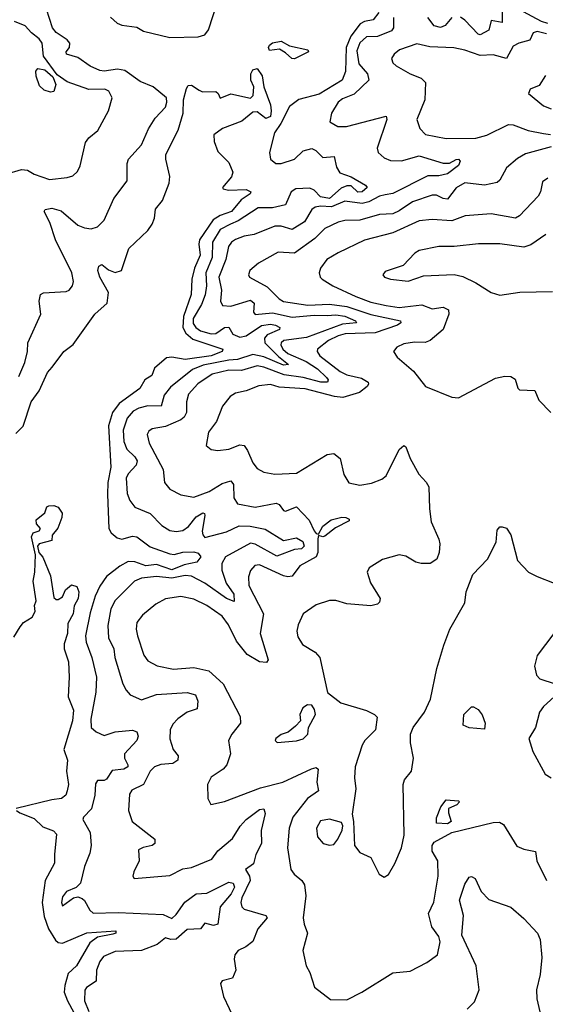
# Model space of a CAD drawing. Extents: x 2086813 to 2278017, y 548126 to 753336.
# Tile 310 of 461: x 2176429 to 2178833, y 694029 to 698532. Entities that reach past the tile are written whole.
import ezdxf

# ---------------------------------------------------------------- set-up
doc = ezdxf.new("R2010")
doc.units = 0

msp = doc.modelspace()

# ---------------------------------------------------------------- linework, layer by layer
at = {"layer": '0CON10XD'}
for points in [[(2176844, 698544), (2176875, 698515.9), (2176895, 698506.4), (2176965, 698498.2), (2176995, 698479.1), (2177115, 698450.8), (2177245, 698454), (2177275, 698463.5), (2177292.7, 698485), (2177335, 698617.5)], [(2176425, 696900), (2176451.4, 696965), (2176464.2, 697015), (2176465.5, 697055), (2176525.6, 697185), (2176518.1, 697245), (2176524.2, 697275), (2176536.7, 697283.3), (2176640.6, 697289.4), (2176655, 697295.3), (2176670.5, 697315), (2176674.2, 697335), (2176666.6, 697375), (2176592.7, 697525), (2176567.1, 697605), (2176540.8, 697655), (2176545.6, 697664.4), (2176575, 697670), (2176617.6, 697657.6), (2176695, 697592.3), (2176725, 697579.6), (2176755, 697575.4), (2176785, 697584.5), (2176815, 697615.7), (2176858.9, 697715), (2176919.4, 697795), (2176920, 697875), (2176925.8, 697895), (2176985, 697960), (2177017.6, 698032.4), (2177048, 698082), (2177095, 698132.5), (2177101.9, 698155), (2177100, 698175), (2177038.9, 698225), (2176979.7, 698249.7), (2176909.9, 698299.9), (2176876.4, 698306.4), (2176815, 698297.4), (2176795, 698300.3), (2176750.3, 698320.3), (2176695, 698359.2), (2176643.3, 698375), (2176641.5, 698385), (2176655.8, 698405), (2176658, 698425), (2176645, 698440.7), (2176595, 698473), (2176578.8, 698495), (2176550.6, 698580.6)], [(2178071, 698565), (2178045, 698531.9), (2178005, 698523.8), (2177986.6, 698513.4), (2177943.8, 698456.2), (2177921.9, 698405), (2177918.2, 698295), (2177903, 698255), (2177798.2, 698191.8), (2177705, 698167.1), (2177662.5, 698135), (2177622.9, 698057.1), (2177593.4, 698015), (2177571.2, 697925), (2177575.5, 697895), (2177600.8, 697875), (2177624, 697875), (2177685, 697894.1), (2177725, 697932.5), (2177765, 697942.7), (2177783.3, 697933.3), (2177815, 697901.9), (2177866.6, 697906.6), (2177878.2, 697858.2), (2177892.5, 697832.5), (2177945, 697814.2), (2178010, 697775), (2178017.5, 697765), (2177995, 697745.3), (2177975, 697743.3), (2177945, 697772.6), (2177925, 697772.6), (2177898.3, 697761.7), (2177845, 697714.3), (2177805, 697721.6), (2177775, 697752.6), (2177755, 697761.7), (2177691.8, 697758.2), (2177670.5, 697745), (2177644.8, 697685.2), (2177585, 697671.2), (2177518.7, 697671.3), (2177428.2, 697611.8), (2177392.5, 697597.5), (2177345, 697572.5), (2177310, 697515), (2177309.2, 697445), (2177280.3, 697375), (2177282.6, 697315), (2177276.7, 697273.3), (2177260, 697229.9), (2177221.9, 697165), (2177222.7, 697142.7), (2177234.5, 697124.5), (2177255, 697109.4), (2177304, 697096), (2177325, 697097.6), (2177365, 697124.3), (2177385, 697125.4), (2177403.9, 697093.9), (2177435, 697079.6), (2177465, 697086.2), (2177535, 697133.3), (2177575, 697140.3), (2177598.2, 697135), (2177618.1, 697125), (2177617.5, 697115), (2177559.8, 697090.2), (2177549, 697075), (2177549.4, 697055), (2177611.9, 696991.9), (2177658, 696955), (2177635, 696951.5), (2177545, 696990.1), (2177495, 697000.7), (2177425, 696977.6), (2177385, 696975.7), (2177268.3, 696951.7), (2177218.4, 696931.6), (2177118.7, 696851.3), (2177090, 696815), (2177075, 696764.6), (2177015, 696765.9), (2176973.3, 696755), (2176948, 696742), (2176919.9, 696710.1), (2176901.5, 696655), (2176905, 696602.5), (2176918.4, 696568.4), (2176955, 696532.7), (2176965.8, 696514.2), (2176960.7, 696495), (2176925.3, 696455), (2176916.2, 696435), (2176920.3, 696365), (2176932.9, 696332.9), (2176955, 696303.5), (2177025, 696273.6), (2177079.3, 696219.3), (2177115.3, 696195.3), (2177145, 696190.8), (2177175, 696196.3), (2177201.4, 696215), (2177235, 696258.1), (2177266.7, 696276.7), (2177274.3, 696274.3), (2177275.3, 696265.3), (2177263.5, 696193.5), (2177265.9, 696175.9), (2177275, 696164.7), (2177375, 696189.8), (2177432.7, 696217.3), (2177483.5, 696216.5), (2177551.7, 696201.7), (2177635, 696150.6), (2177695, 696162.3), (2177724, 696145), (2177729.3, 696125), (2177717.7, 696112.3), (2177685, 696109.5), (2177605, 696078.5), (2177505, 696132.9), (2177485, 696137.6), (2177370, 696075), (2177352.7, 696045), (2177352.9, 696015), (2177373.5, 695955), (2177408, 695905), (2177408.9, 695871.1), (2177375, 695884.8), (2177275, 695955.8), (2177215, 695987.3), (2177185, 695990.1), (2177125, 695978.5), (2177055, 695985.9), (2176985, 695977.8), (2176953.8, 695965), (2176865, 695876.4), (2176845, 695837.5), (2176832.1, 695762.1), (2176834.1, 695705), (2176858.6, 695655), (2176863.3, 695615), (2176900.4, 695495), (2176915, 695465.7), (2176934.3, 695445), (2176985, 695421.1), (2177055, 695445.3), (2177195.2, 695455.2), (2177232.2, 695445), (2177243.3, 695415), (2177240, 695380), (2177195, 695365.9), (2177151.5, 695335), (2177129.2, 695310.9), (2177117.3, 695285), (2177115, 695243.8), (2177131.1, 695195), (2177153.8, 695165), (2177151.8, 695145), (2177129.4, 695130.6), (2177074.2, 695125.8), (2177044.4, 695115), (2177024.8, 695095.2), (2176995, 695033.8), (2176942.2, 695007.8), (2176930.2, 694989.8), (2176925.5, 694915), (2176942.7, 694865), (2177047.1, 694785), (2177046, 694765), (2177035, 694755.8), (2176993.9, 694746.1), (2176972.5, 694735), (2176975.6, 694685), (2176950.8, 694635), (2176946.7, 694615), (2176952.5, 694605), (2177115, 694618.1), (2177175, 694648.5), (2177215, 694654.6), (2177307.6, 694692.4), (2177335, 694731.1), (2177402, 694788), (2177436.4, 694843.6), (2177464.7, 694875), (2177525, 694919.4), (2177545, 694923.1), (2177551.3, 694901.3), (2177533.7, 694823.7), (2177534.3, 694765), (2177508.7, 694715), (2177497.8, 694672.2), (2177461.2, 694645), (2177480, 694615), (2177482.1, 694595), (2177445, 694516.7), (2177440.3, 694495), (2177445, 694475.7), (2177455, 694464.1), (2177553.8, 694435), (2177560.8, 694425), (2177517.8, 694375), (2177494.2, 694315.8), (2177462.5, 694292.5), (2177428, 694275), (2177412.9, 694255), (2177409.4, 694235), (2177417.1, 694185), (2177402, 694148), (2177354.1, 694135.9), (2177346.7, 694125), (2177360.8, 694065), (2177412.2, 693955)], [(2178138, 698542), (2178137.6, 698495), (2178129.5, 698480.5), (2178065, 698455.5), (2178015, 698454.3), (2177985, 698426.5), (2177969.9, 698389.9), (2177979.5, 698329.5), (2178019, 698285), (2178026, 698255), (2177958.9, 698191.1), (2177905, 698170.4), (2177885, 698155.5), (2177854.4, 698105), (2177846.7, 698065), (2177883, 698043), (2177923, 698043), (2178105, 698091.2), (2178108.5, 698075), (2178063.6, 697945), (2178068.9, 697925), (2178095, 697900), (2178125, 697888.1), (2178175, 697886.4), (2178255, 697909), (2178365, 697875.8), (2178395, 697876.4), (2178425, 697893.1), (2178435, 697894.2), (2178442.9, 697885), (2178435, 697864.6), (2178385, 697826.5), (2178345, 697818.3), (2178295, 697818.1), (2178135, 697736.6), (2178100.5, 697730.5), (2178075, 697725.2), (2178025, 697698.7), (2177995, 697690.8), (2177915, 697702), (2177855, 697676.2), (2177805, 697679.4), (2177780.8, 697675), (2177765, 697664.4), (2177731.7, 697608.3), (2177675, 697573.1), (2177625, 697587.9), (2177595, 697588.3), (2177500.3, 697549.7), (2177455, 697541.7), (2177415, 697526.9), (2177397.8, 697515), (2177384.2, 697495), (2177372.1, 697435), (2177339, 697355), (2177351.4, 697295), (2177346.4, 697245), (2177355.5, 697225.5), (2177395, 697221.6), (2177485, 697249.2), (2177500.3, 697235), (2177498.5, 697195), (2177505, 697183.9), (2177585, 697191.7), (2177675, 697171.2), (2177775, 697180.4), (2177835, 697179), (2177875, 697182.8), (2177915, 697175.7), (2177964.5, 697155), (2177968.9, 697145), (2177905, 697139.2), (2177740.7, 697079.3), (2177636.7, 697065), (2177624.2, 697055), (2177622.4, 697045), (2177632.5, 697025), (2177655, 697006.2), (2177738.7, 696968.7), (2177790, 696935), (2177832.6, 696895), (2177839.6, 696885), (2177836.9, 696875), (2177806.1, 696873.9), (2177725, 696896.4), (2177637.5, 696907.5), (2177545, 696943.6), (2177515, 696948.8), (2177442.9, 696927.1), (2177385, 696928.6), (2177309.6, 696910.4), (2177243.7, 696866.3), (2177200.5, 696819.5), (2177191.8, 696785), (2177191.1, 696735), (2177180.7, 696715), (2177165, 696701.6), (2177095, 696672.2), (2177035, 696661.5), (2177019.2, 696650.8), (2177011.1, 696635), (2177020, 696595), (2177085.3, 696475), (2177090.5, 696415), (2177115.3, 696385.3), (2177165, 696359.2), (2177225, 696348.9), (2177295, 696374.2), (2177355, 696410.6), (2177395, 696422.5), (2177406.6, 696406.6), (2177408.4, 696345), (2177425, 696318.5), (2177505, 696303.5), (2177601.5, 696321.5), (2177615.2, 696315.2), (2177635, 696288.2), (2177645, 696284.6), (2177695, 696304), (2177752.9, 696242.9), (2177775, 696194.4), (2177785, 696182), (2177795, 696180), (2177815, 696216), (2177852.5, 696245), (2177902.7, 696257.3), (2177920, 696255), (2177935, 696247.5), (2177935, 696240), (2177872.5, 696207.5), (2177825, 696170), (2177815, 696166.7), (2177795, 696172.5), (2177792.2, 696157.8), (2177791.6, 696095), (2177784.8, 696075.2), (2177710.5, 696035), (2177675, 695987.9), (2177655, 695983.4), (2177635, 695988.1), (2177525, 696038.8), (2177503.8, 696036.2), (2177485, 696013.8), (2177475.4, 695984.6), (2177476.9, 695945), (2177543.1, 695815), (2177528.2, 695725), (2177564.4, 695605), (2177556.9, 695593.1), (2177525, 695595.4), (2177469, 695629), (2177420.3, 695690.3), (2177383.1, 695765), (2177355.3, 695805), (2177285, 695853.3), (2177225, 695882.3), (2177165, 695894.6), (2177095, 695883.2), (2177051.5, 695858.5), (2176990.7, 695809.3), (2176964.7, 695775.3), (2176961.8, 695745), (2176967.9, 695715), (2176996.3, 695626.4), (2177015, 695599.5), (2177057.6, 695577.6), (2177132.6, 695562.6), (2177225, 695568.9), (2177294.2, 695554.2), (2177358.9, 695495), (2177437.3, 695345), (2177438.5, 695315), (2177398.6, 695265), (2177384.3, 695235), (2177392.9, 695175), (2177376.4, 695123.6), (2177360, 695105), (2177305, 695068.1), (2177286.9, 695035), (2177289.7, 694969.7), (2177303.2, 694943.2), (2177365, 694957.1), (2177530.4, 695019.6), (2177631.4, 695045), (2177763.4, 695106.6), (2177785, 695112.9), (2177794.5, 695104.5), (2177788.3, 695045), (2177795.4, 695005), (2177745, 694970.3), (2177678.2, 694885), (2177660.5, 694835), (2177653.3, 694745), (2177669.4, 694645), (2177683.3, 694625), (2177719.4, 694595), (2177731.4, 694575), (2177737.8, 694525), (2177725.7, 694425), (2177729.4, 694395), (2177745.6, 694355), (2177722.9, 694275), (2177738.8, 694205), (2177755.8, 694175), (2177777.7, 694107.7), (2177850.5, 694050.5), (2177925, 694050), (2177993.1, 694085), (2178135, 694173.8), (2178215, 694180), (2178290.7, 694220.7)], [(2178405, 698542.2), (2178374.2, 698505.8), (2178353.8, 698496.2), (2178324.2, 698504.2), (2178295, 698541.5)], [(2178635, 698570.6), (2178635, 698520), (2178585, 698528.1), (2178575, 698484.4), (2178535, 698462.4), (2178525, 698465.9), (2178465, 698530.5), (2178445, 698543.2)], [(2178845, 698514), (2178815, 698524.3), (2178710.4, 698580.4)], [(2176365, 697825.3), (2176436.7, 697846.7), (2176465, 697843.5), (2176495.4, 697825.4), (2176565, 697800.9), (2176645, 697810), (2176671.5, 697818.5), (2176692.6, 697837.4), (2176705.8, 697864.2), (2176729.2, 697970.8), (2176745, 697991.9), (2176785.4, 698024.6), (2176834.3, 698115), (2176851.2, 698175), (2176836.2, 698205), (2176817.5, 698215), (2176745, 698212.2), (2176645, 698247.5), (2176599.7, 698279.7), (2176537.4, 698365), (2176530.9, 698425), (2176518.2, 698445), (2176482.5, 698472.5), (2176454.2, 698504.2), (2176405, 698523.8)], [(2178838.1, 698468.1), (2178795, 698478), (2178777.8, 698472.2), (2178762, 698438)], [(2177685, 698353.1), (2177673.9, 698353.9), (2177645, 698381.1), (2177617.3, 698397.3), (2177571.8, 698391.8), (2177566.7, 698405), (2177570.9, 698415), (2177585, 698426.8), (2177625, 698433.3), (2177662.6, 698412.6), (2177746.7, 698395), (2177750, 698385), (2177685, 698353.1)], [(2178762, 698438), (2178711.4, 698425), (2178685, 698411.3), (2178655, 698354.6), (2178595, 698371.7), (2178535, 698368.3), (2178465, 698393.2), (2178414, 698404), (2178305, 698408.5), (2178245, 698422.2), (2178166, 698395), (2178140.8, 698375), (2178129.2, 698355), (2178135.8, 698335), (2178151.1, 698321.1), (2178215, 698284.4), (2178264.6, 698264.6), (2178284.4, 698245), (2178281.1, 698165), (2178245.6, 698075), (2178259.4, 698035), (2178285, 698007.8), (2178378.8, 697988.8), (2178515, 697990.2), (2178566, 698004), (2178665, 698053.1), (2178685, 698051.1), (2178755, 698024.6), (2178825, 698011.6), (2178857.1, 698007.1)], [(2176568.7, 698201.3), (2176540.3, 698210.3), (2176519, 698229), (2176503.8, 698273.8), (2176502.8, 698297.2), (2176510.9, 698309.1), (2176543.2, 698303.2), (2176580.7, 698270.7), (2176593.2, 698235), (2176585, 698204.4), (2176568.7, 698201.3)], [(2176576.7, 696943.3), (2176630.6, 697015), (2176672.8, 697047.2), (2176772.5, 697185), (2176828.9, 697235), (2176834.1, 697285), (2176795.3, 697355), (2176785.9, 697385), (2176790, 697405), (2176805, 697412.5), (2176835, 697388.2), (2176865, 697376.4), (2176894, 697385), (2176927.1, 697485), (2177015, 697568), (2177035, 697597.5), (2177045.3, 697625), (2177049.3, 697665), (2177082.2, 697705), (2177112.7, 697785), (2177115.6, 697815), (2177096.7, 697895), (2177097.1, 697915), (2177153.4, 698026.6), (2177176.1, 698105), (2177177.9, 698165), (2177192.1, 698217.9), (2177199.5, 698230.5), (2177215, 698233.3), (2177249.4, 698209.4), (2177265, 698202.9), (2177325, 698203.8), (2177336.7, 698195), (2177345, 698173.3), (2177395, 698192.5), (2177485, 698172.5), (2177496.2, 698185), (2177500, 698225), (2177485.5, 698255.5), (2177485.4, 698284.6), (2177495, 698302.9), (2177515, 698309.2), (2177537.1, 698275), (2177546, 698225), (2177575, 698142.5), (2177579, 698115), (2177575, 698090), (2177555, 698080), (2177515, 698111.4), (2177495, 698109.2), (2177445, 698068.5), (2177355.5, 698034.5), (2177316.7, 698005), (2177318, 697975), (2177335, 697928.8), (2177385, 697879.6), (2177403.2, 697835), (2177397, 697813), (2177356.2, 697765), (2177359.3, 697759.3), (2177382.9, 697752.9), (2177465, 697755.9), (2177486, 697745), (2177483.3, 697735), (2177441, 697709), (2177396.9, 697655), (2177345, 697637), (2177312.8, 697617.2), (2177251.6, 697525), (2177247.4, 697505), (2177253.8, 697455), (2177227.4, 697395), (2177216.1, 697345), (2177212.9, 697275), (2177177.8, 697175), (2177174.5, 697125), (2177188.5, 697098.5), (2177220.8, 697070.8), (2177357.5, 697025), (2177354.3, 697015), (2177304.5, 696995), (2177185, 696978.4), (2177125, 696989), (2177099.5, 696985), (2177045, 696938.1), (2177032.9, 696905), (2177000.6, 696885), (2176978.2, 696845), (2176883, 696777), (2176853.7, 696735), (2176835.2, 696675), (2176845.8, 696485.8), (2176832.3, 696415), (2176830.3, 696360.3), (2176835.9, 696205), (2176847.5, 696185), (2176875, 696162.4), (2176895, 696156.1), (2176945, 696169.4), (2176965, 696167.4), (2177025, 696122), (2177115, 696088.6), (2177135, 696085.7), (2177175, 696096.8), (2177225, 696098.8), (2177245, 696091.8), (2177256.9, 696075), (2177238.2, 696051.8), (2177181.1, 696038.9), (2177125, 696015.9), (2177055, 696040), (2177005, 696033.7), (2176955, 696052.4), (2176925, 696054), (2176886.6, 696033.4), (2176825.8, 695985), (2176795, 695940.9), (2176773.5, 695895), (2176750.4, 695819.6), (2176730, 695715), (2176732.5, 695685), (2176758.1, 695615), (2176779.2, 695525), (2176776.6, 695456.6), (2176753.6, 695333.6), (2176756.2, 695295), (2176778.8, 695275), (2176815, 695258), (2176865, 695275.5), (2176945, 695282.5), (2176964, 695275), (2176971.1, 695255), (2176964.3, 695235), (2176907.9, 695175), (2176907.5, 695155), (2176923.4, 695125), (2176922.7, 695115), (2176904.8, 695105.2), (2176850.8, 695099.2), (2176825, 695058.8), (2176815, 695052.5), (2176785, 695052.5), (2176775, 695038), (2176772.5, 694985), (2176757.3, 694922.7), (2176720.6, 694885), (2176717.8, 694875), (2176750.6, 694815), (2176754.8, 694755), (2176749.1, 694720.9), (2176725, 694660), (2176707.2, 694582.8), (2176687.2, 694562.8), (2176642.2, 694545), (2176625, 694520), (2176619.4, 694495), (2176625, 694478.8), (2176675, 694515.8), (2176695, 694520), (2176715, 694513.8), (2176725, 694503.8), (2176749.2, 694459.1), (2176765, 694446.6), (2176879.4, 694449.4), (2177085, 694439.6), (2177125, 694421.2), (2177145, 694439.2), (2177183.5, 694496.5), (2177235, 694534.1), (2177285, 694537.2), (2177385, 694587), (2177405, 694583.3), (2177411.3, 694565), (2177395.1, 694534.9), (2177346, 694475), (2177334.2, 694395), (2177315, 694389.3), (2177275, 694400.6), (2177256, 694374), (2177195, 694371.2), (2177145, 694326.8), (2177120, 694325), (2177095, 694333.3), (2177056.7, 694303.3), (2176985.2, 694274.8), (2176865, 694271.2), (2176812.1, 694247.9), (2176795, 694225.5), (2176779.5, 694185), (2176778.5, 694135), (2176734.2, 694105.8), (2176726.7, 694093.3), (2176725.2, 694045), (2176745, 693996.7)], [(2178833.6, 698276.4), (2178805, 698231.2), (2178763.8, 698215), (2178756.2, 698195), (2178825, 698138.5), (2178860, 698125)], [(2178858.9, 697951.1), (2178741.9, 697918.1), (2178705, 697897.7), (2178655.4, 697855), (2178625, 697797.5), (2178612.7, 697787.3), (2178555, 697774.6), (2178465, 697786.7), (2178425, 697763.8), (2178385, 697711.3), (2178365, 697714.2), (2178335, 697730.3), (2178315, 697730.3), (2178225, 697699.8), (2178165, 697657.7), (2178135, 697644), (2178075, 697641.3), (2177985, 697615.2), (2177915, 697613.5), (2177885, 697605.8), (2177825, 697577.6), (2177778.9, 697531.1), (2177685.5, 697464.5), (2177611.3, 697468.7), (2177521.2, 697418.8), (2177481.9, 697385), (2177475.8, 697365), (2177480, 697355), (2177560.5, 697310.5), (2177615, 697255.3), (2177635, 697243.9), (2177747, 697227), (2177845, 697230.7), (2177925, 697220.1), (2178035, 697184.3), (2178170, 697155), (2178171.5, 697145), (2178156.2, 697135), (2178055, 697100.7), (2177916.7, 697095), (2177885, 697086.6), (2177840.9, 697065), (2177790.9, 697025), (2177788.8, 697015), (2177801.8, 696995), (2177895, 696923.5), (2177925, 696907.7), (2177992.2, 696892.2), (2178022.9, 696875), (2178024.4, 696865), (2178017.5, 696855), (2177982.8, 696827.2), (2177906.3, 696803.7), (2177868.8, 696808.8), (2177735, 696843.2), (2177615, 696850.9), (2177575, 696863.6), (2177522.5, 696857.5), (2177465, 696834.6), (2177415, 696823.6), (2177390.9, 696809.1), (2177356.9, 696765), (2177329.4, 696695), (2177291.4, 696645), (2177281.2, 696585), (2177305, 696566.2), (2177335, 696561.4), (2177385, 696567.9), (2177435, 696588.2), (2177454.7, 696584.7), (2177471.3, 696561.3), (2177494.6, 696505), (2177515, 696480), (2177545, 696462.9), (2177595, 696454), (2177695, 696458.8), (2177835, 696544), (2177865, 696547.8), (2177893.8, 696525), (2177911.5, 696451.5), (2177934.4, 696414.4), (2177985, 696403.3), (2178037.5, 696412.5), (2178085, 696430.5), (2178104.7, 696445.3), (2178165, 696566.9), (2178185, 696584.2), (2178195, 696578), (2178215.3, 696525), (2178254.4, 696454.4), (2178287.8, 696417.8), (2178300.4, 696395), (2178302.3, 696295), (2178310.6, 696235), (2178346.1, 696156.1), (2178350, 696135), (2178347.8, 696095), (2178336.9, 696065), (2178305.4, 696044.6), (2178265, 696044.4), (2178241.2, 696051.2), (2178195, 696078.5), (2178165, 696085.5), (2178087.3, 696062.7), (2178027.1, 696025), (2178017.9, 696005), (2178033.3, 695956.7), (2178077.9, 695885), (2178075, 695868), (2178065, 695858.5), (2178035, 695851.8), (2177925, 695860), (2177875, 695875.6), (2177845, 695875.6), (2177784, 695856), (2177725.8, 695815), (2177701.9, 695765), (2177696.9, 695735), (2177700.2, 695710.2), (2177721.4, 695675), (2177779.8, 695639.8), (2177801.4, 695615), (2177835.8, 695455.8), (2177897.3, 695407.3), (2178015, 695373.3), (2178051.2, 695355), (2178062.9, 695342.9), (2178055.6, 695285), (2178007.1, 695235), (2177995.6, 695215), (2177963.1, 695115), (2177959.4, 695065), (2177966.4, 695015), (2177948.8, 694898.8), (2177955.8, 694865.8), (2177960, 694755), (2177985, 694723.8), (2178035, 694700), (2178073.3, 694625), (2178095, 694610), (2178115, 694623.3), (2178145, 694673.3), (2178175.6, 694745), (2178187.5, 694802.5), (2178183.1, 695035), (2178189.4, 695055), (2178220.6, 695095), (2178229.2, 695155), (2178216.4, 695225), (2178215.6, 695265), (2178228.6, 695295), (2178280, 695365), (2178307.5, 695425), (2178336.2, 695565), (2178368.7, 695671.3), (2178395.7, 695745), (2178464.3, 695865), (2178470.6, 695915), (2178500.8, 695995), (2178568.8, 696065), (2178607.3, 696142.7), (2178612.3, 696197.7), (2178625, 696212.5), (2178635, 696213.3), (2178655, 696206.7), (2178675, 696176.7), (2178705, 696058.8), (2178755.7, 696005.7), (2178795.5, 695985.5), (2178872.5, 695955)], [(2178845, 697807.8), (2178819.7, 697790.3), (2178810, 697745), (2178799.4, 697725), (2178715, 697635.5), (2178695.8, 697624.2), (2178585, 697644.7), (2178466.7, 697635), (2178405, 697612.9), (2178315, 697617.9), (2178255, 697612.9), (2178135, 697556.9), (2178005, 697523.9), (2177885, 697466.2), (2177832.9, 697435), (2177804.4, 697395), (2177798.1, 697375), (2177802.9, 697355), (2177812.5, 697345), (2177860.8, 697315), (2177965.5, 697265.5), (2178035, 697240.7), (2178104.4, 697225.6), (2178165, 697216.6), (2178267.7, 697227.7), (2178315, 697209.1), (2178365, 697218), (2178389.2, 697205), (2178391.3, 697185), (2178365.2, 697114.8), (2178305.4, 697064.6), (2178283.8, 697056.2), (2178235, 697057.9), (2178185, 697050), (2178153.8, 697035), (2178138.8, 697015), (2178155, 696988), (2178230.6, 696925), (2178285, 696854), (2178405, 696806.2), (2178435, 696803.3), (2178605, 696892), (2178647.5, 696902.5), (2178675, 696900), (2178695, 696887.5), (2178706.4, 696846.4), (2178715, 696840), (2178785, 696836.2), (2178802.4, 696792.4), (2178858.6, 696735)], [(2178835, 697550), (2178767.1, 697502.9), (2178735, 697492.5), (2178625, 697507.3), (2178527.8, 697507.8), (2178415.4, 697495.4), (2178345, 697495.4), (2178255, 697476.2), (2178235.8, 697465), (2178182.3, 697407.7), (2178099.5, 697380.5), (2178090, 697365), (2178097.5, 697355), (2178125, 697346), (2178205, 697335.8), (2178275, 697361.4), (2178416.4, 697366.4), (2178455, 697356.9), (2178515, 697329.2), (2178585, 697283.8), (2178625, 697272.5), (2178715.8, 697285.8), (2178865, 697288.6)], [(2176410.3, 696639.7), (2176445, 696672.5), (2176480.8, 696785), (2176517.1, 696835), (2176555, 696918), (2176576.7, 696943.3)], [(2176402.1, 695707.9), (2176430, 695755), (2176446.7, 695775), (2176485, 695800), (2176500, 695825), (2176497, 695853), (2176503.3, 695875), (2176490.4, 695965), (2176498.2, 696005), (2176501.4, 696085), (2176482.2, 696167.8), (2176489.5, 696185), (2176517.5, 696195), (2176523.8, 696205), (2176505, 696226), (2176503.2, 696245), (2176542.9, 696277.1), (2176553.3, 696305), (2176561.5, 696308.5), (2176585, 696310.4), (2176605, 696303.3), (2176622.5, 696275), (2176621.1, 696255), (2176602.8, 696207.2), (2176577.5, 696175), (2176575, 696150), (2176517.5, 696135), (2176510, 696125), (2176516, 696095), (2176534.5, 696074.5), (2176568.8, 695988.8), (2176585, 695890), (2176595, 695880), (2176605, 695880), (2176625, 695892.5), (2176637.5, 695925), (2176665, 695947.5), (2176689.3, 695939.3), (2176698.6, 695915), (2176696.1, 695885), (2176677.8, 695852.2), (2176673.5, 695815), (2176649.4, 695770.6), (2176646.5, 695725), (2176632.5, 695677.5), (2176632.7, 695655), (2176651.5, 695595), (2176655.5, 695525), (2176650.6, 695435), (2176674.4, 695374.4), (2176670.4, 695325), (2176630.5, 695195), (2176647.5, 695145), (2176642, 695095), (2176652.2, 695035), (2176645.5, 695005), (2176638.9, 694985), (2176620.3, 694969.7), (2176575, 694964.7), (2176412.5, 694925)], [(2178871.2, 695725), (2178796.2, 695625), (2178782.9, 695575), (2178792.9, 695535), (2178807, 695517), (2178877.5, 695495)], [(2178872.5, 695435), (2178825, 695391.2), (2178806.2, 695365), (2178788, 695295), (2178758, 695245), (2178776, 695185), (2178832.3, 695082.3), (2178860, 695065)], [(2177607, 695227), (2177695, 695233.8), (2177725, 695243.3), (2177746.2, 695265), (2177750, 695295), (2177781.2, 695355), (2177777.7, 695377.7), (2177765, 695396.7), (2177745, 695398.8), (2177723.3, 695385), (2177710, 695355), (2177712.5, 695325), (2177689.5, 695300.5), (2177656.1, 695273.9), (2177625, 695263.8), (2177600, 695245), (2177597.5, 695235), (2177607, 695227)], [(2178555, 695287.5), (2178484.1, 695294.1), (2178457.5, 695305), (2178460, 695355), (2178495, 695390), (2178505, 695390), (2178525, 695376.7), (2178543.2, 695353.2), (2178557.8, 695315), (2178555, 695287.5)], [(2178385, 694854.4), (2178335, 694857.5), (2178335, 694882.5), (2178355, 694932.5), (2178380, 694965), (2178435, 694960), (2178440, 694955), (2178428.3, 694941.7), (2178390, 694925), (2178390, 694905), (2178402.5, 694865), (2178385, 694854.4)], [(2176413.3, 694915), (2176428.8, 694905), (2176495, 694878.8), (2176535, 694841.4), (2176583, 694823), (2176597.5, 694807.5), (2176587.1, 694715), (2176588.5, 694675), (2176545.3, 694595), (2176531.5, 694495), (2176540, 694430), (2176560.3, 694375), (2176592.2, 694322.2), (2176605, 694312.1), (2176625, 694309.3), (2176735, 694355.8), (2176868, 694365), (2176868, 694355), (2176855, 694350.4), (2176783.7, 694336.4), (2176749.5, 694310.5), (2176688, 694205), (2176650.4, 694169.6), (2176634.3, 694115), (2176632.5, 694085), (2176646.5, 694045), (2176744.8, 693865)], [(2177845, 694756.7), (2177865, 694760.6), (2177884.4, 694785), (2177902.9, 694825), (2177906, 694845), (2177900.8, 694860.8), (2177845, 694876.5), (2177805, 694867.8), (2177785.6, 694835), (2177790, 694795), (2177816.2, 694765), (2177845, 694756.7)], [(2178290.7, 694220.7), (2178340, 694255), (2178351.5, 694315), (2178345, 694340), (2178313.4, 694383.4), (2178298.6, 694445), (2178323.6, 694496.4), (2178342.8, 694615), (2178341.1, 694685), (2178315, 694730), (2178315, 694756.2), (2178325, 694770), (2178405, 694814.2), (2178595, 694860.6), (2178622.6, 694862.6), (2178641.2, 694851.2), (2178702.7, 694752.7), (2178735, 694738.1), (2178788.6, 694728.6), (2178793.5, 694685), (2178838, 694595)], [(2178475, 694006.2), (2178509.4, 694040.6), (2178529.6, 694095), (2178516.7, 694205), (2178450.8, 694345), (2178458.8, 694435), (2178439.6, 694505), (2178465, 694578), (2178485, 694610), (2178495, 694613.8), (2178511.2, 694605), (2178539.2, 694545), (2178575, 694508.8), (2178675, 694474), (2178735, 694421.5), (2178796.5, 694355), (2178808.5, 694325), (2178816.6, 694243.4), (2178809.1, 694165), (2178793.1, 694095), (2178794.6, 694054.6), (2178812.2, 693975)]]:
    msp.add_lwpolyline(points, dxfattribs=at)

doc.saveas('drawing.dxf')
